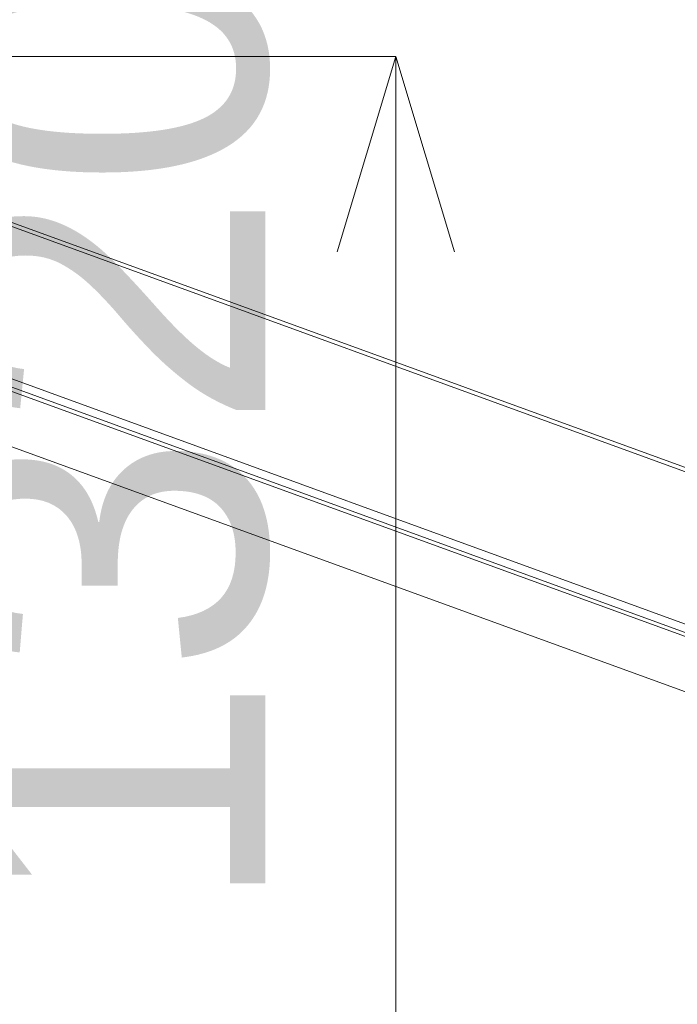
# Model space of a CAD drawing. Header units: millimetres. Extents: x -1970 to 61924, y -58230 to 6847.
# Tile 717 of 925: x 27206 to 27711, y 593 to 1348. Entities that reach past the tile are written whole.
import ezdxf

# ---------------------------------------------------------------- set-up
doc = ezdxf.new("R2010")
doc.units = ezdxf.units.MM
doc.layers.add('COTAS_P', color=1, linetype='Continuous', lineweight=0)
doc.layers.add('lateral_bajante_movil', color=7, linetype='Continuous', lineweight=0)
doc.dimstyles.new('R19_100', dxfattribs={"dimtxt": 250, "dimasz": 150, "dimexe": 150, "dimexo": 80, "dimgap": 100, "dimtad": 1, "dimtih": 1, "dimtoh": 1, "dimdsep": 46, "dimcen": 0.09, "dimadec": 0, "dimazin": 0, "dimtfac": 1, "dimtdec": 4, "dimtofl": 0, "dimtmove": 0, "dimatfit": 3, "dimfxl": 1, "dimtolj": 1, "dimtzin": 0, "dimarcsym": 0})

# ---------------------------------------------------------------- blocks, each defined once
blk = doc.blocks.new('DIM_R26_27')
at = {"layer": 'COTAS_P'}
for p, q in [((26795.07, 1320), (27495.07, 1320)), ((27495.07, 1320), (27450.07, 1170)), ((27495.07, 0), (27495.07, 1320)), ((27495.07, 1320), (27540.07, 1170)), ((27495.07, 0), (27450.07, 150)), ((27495.07, 0), (27540.07, 150)), ((26795.07, 0), (27495.07, 0))]:
    blk.add_line(p, q, dxfattribs=at)
blk.add_text('1320 P', height=250, rotation=90, dxfattribs=at).set_placement((27395.07, 660))

msp = doc.modelspace()

# ---------------------------------------------------------------- linework, layer by layer
at = {"layer": 'lateral_bajante_movil'}
for p, q in [((26849.041, 1317.181), (28352.55, 769.949)), ((26850.067, 1320), (28353.576, 772.768)), ((26846.989, 1191.543), (28350.498, 644.311)), ((28353.576, 643.19), (26850.067, 1190.422)), ((26880.067, 1189.081), (28353.576, 652.768)), ((26876.989, 1180.624), (28350.498, 644.311)), ((26878.015, 1183.443), (28351.524, 647.13)), ((26833.309, 1153.955), (28336.817, 606.723))]:
    msp.add_line(p, q, dxfattribs=at)

# ---------------------------------------------------------------- dimensions: what is measured, and where the dimension line sits
at = {"layer": 'COTAS_P'}
dim = msp.add_aligned_dim(p1=(26795.067, 0), p2=(26795.067, 1320), distance=-700, text='<> P', dimstyle='R19_100', dxfattribs=at)
dim.commit()
dim.dimension.update_dxf_attribs({"geometry": 'DIM_R26_27', "text_midpoint": (27495.067, 660)})

doc.saveas('drawing.dxf')
